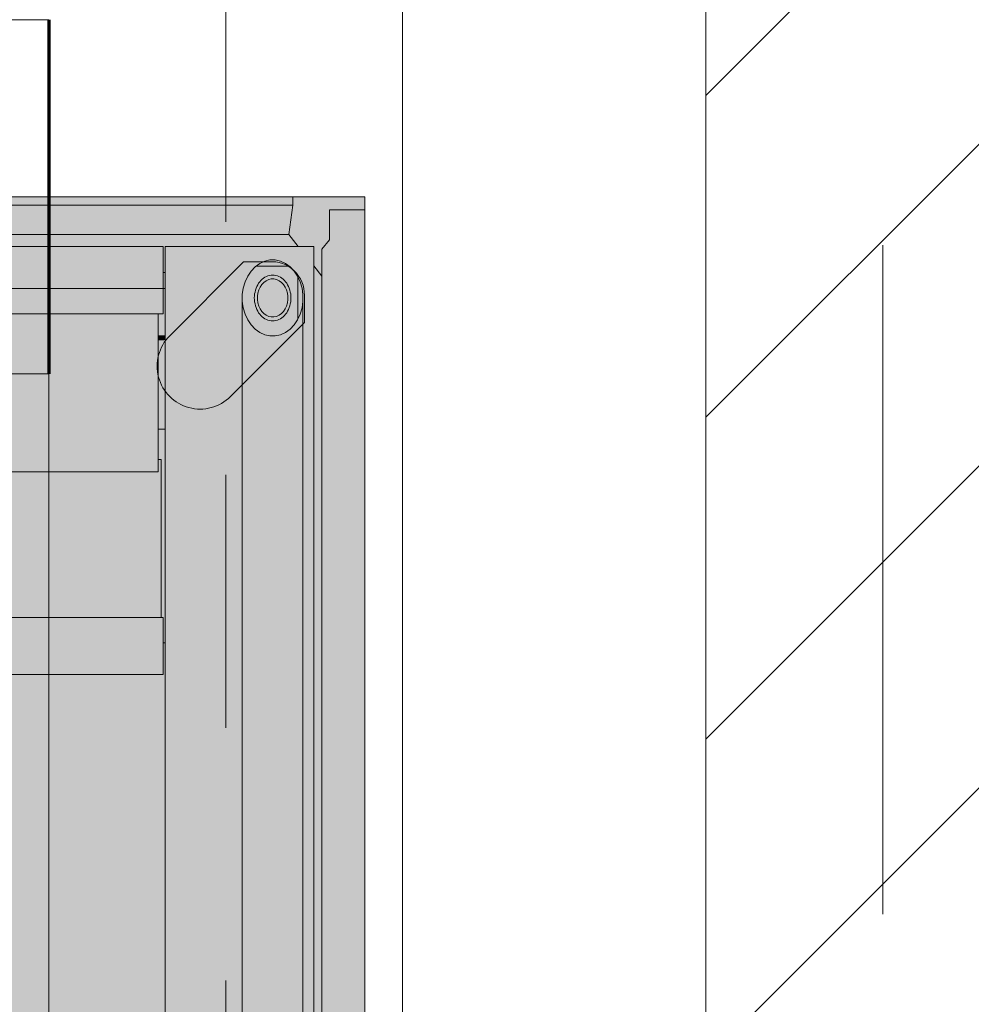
# Model space of a CAD drawing. Header units: metres. Extents: x -3.6 to 85.2, y -11 to 16.8.
# Tile 304 of 508: x 36.188 to 36.565, y 1.481 to 1.87. Entities that reach past the tile are written whole.
import ezdxf

# ---------------------------------------------------------------- set-up
doc = ezdxf.new("R2010")
doc.units = ezdxf.units.M
doc.header["$MEASUREMENT"] = 0
for name, pattern in [('Achse', [0.2, 0.1, -0.05, 0, -0.05]), ('Strichlinie doppelt', [0.546806, 0.264583, -0.105833, 0.070556, -0.105833]), ('Wipeout_Contour', [1, 0, -1])]:
    doc.linetypes.add(name, pattern=pattern)
for name, color, linetype in [('451 - Universal.Achsen Raster', 7, 'Continuous'), ('605 - Struktur.Wand Innen', 7, 'Continuous'), ('653 - Abdeckung.TB Verkofferung', 7, 'Continuous'), ('Neubau_612 - Struktur.Stahlbau', 7, 'Continuous'), ('Neubau_701 - Einrichtung.Möbel', 7, 'Continuous')]:
    doc.layers.add(name, color=color, linetype=linetype)

msp = doc.modelspace()

# ---------------------------------------------------------------- hatches: boundary and pattern name
at = {"layer": '653 - Abdeckung.TB Verkofferung', "linetype": 'Continuous', "lineweight": 0, "true_color": 0x1c1c1c}
msp.add_hatch(color=250, dxfattribs=at).paths.add_polyline_path([(35.49908, 1.79998), (36.32503, 1.79998), (36.32503, 0.79998), (35.49908, 0.79998)])
at = {"layer": '653 - Abdeckung.TB Verkofferung', "linetype": 'Continuous', "lineweight": 13, "true_color": 0x737373}
msp.add_hatch(color=8, dxfattribs=at).paths.add_polyline_path([(36.24781, 1.74499), (36.27707, 1.77425), (36.28713, 1.77425, -0.442652), (36.30111, 1.76094), (36.30111, 1.75021), (36.27185, 1.72095, -1)])
at = {"layer": 'Neubau_701 - Einrichtung.Möbel', "linetype": 'Continuous', "lineweight": 0, "true_color": 0x3a3a3a}
for points in [[(36.29655, 1.79998), (35.54508, 1.79998), (35.54508, 1.79658), (36.29655, 1.79658)], [(36.29655, 1.79658), (35.54508, 1.79658), (35.54671, 1.78499), (36.29492, 1.78499)], [(36.31103, 1.79472), (36.31103, 1.78296), (36.30802, 1.7792), (36.30802, 1.27532), (36.32503, 1.27532), (36.32503, 1.79472)], [(36.29869, 1.78027), (36.29492, 1.78499), (35.54671, 1.78499), (35.54294, 1.78027), (35.59561, 1.78027), (35.59561, 1.76994), (35.59636, 1.76994), (35.59636, 1.78027), (36.24527, 1.78027), (36.24527, 1.76994), (36.24602, 1.76994), (36.24602, 1.78027)], [(35.59636, 1.78027), (35.59636, 1.76369), (36.24527, 1.76369), (36.24527, 1.78027)], [(36.2896, 1.77495), (36.2875, 1.77495), (36.28543, 1.77449), (36.28345, 1.7736), (36.28186, 1.77245), (36.29523, 1.77245), (36.29364, 1.7736), (36.29167, 1.77449)], [(36.30802, 1.7686), (36.30481, 1.77262), (36.30481, 0.82734), (36.30802, 0.83137), (36.30802, 1.26795), (36.30858, 1.26795), (36.30858, 1.26932), (36.30775, 1.2695), (36.30775, 1.27141), (36.30858, 1.27122), (36.30858, 1.27532), (36.30802, 1.27532), (36.30802, 1.30446), (36.30775, 1.3044), (36.30775, 1.3063), (36.30802, 1.30636)], [(36.24602, 1.76994), (36.24527, 1.76994), (36.24527, 1.76369), (36.24602, 1.76369)], [(36.29947, 1.7663), (36.29855, 1.76829), (36.29855, 1.75157), (36.29947, 1.75356), (36.30019, 1.75603), (36.30055, 1.75862), (36.30055, 1.76125), (36.30019, 1.76383)], [(36.29011, 1.76721), (36.28907, 1.76744), (36.28802, 1.76744), (36.28699, 1.76721), (36.286, 1.76676), (36.28509, 1.76611), (36.28428, 1.76526), (36.28361, 1.76426), (36.28308, 1.76312), (36.28272, 1.76188), (36.28254, 1.76059), (36.28254, 1.75928), (36.28272, 1.75798), (36.28308, 1.75675), (36.28361, 1.75561), (36.28428, 1.7546), (36.28509, 1.75376), (36.286, 1.7531), (36.28699, 1.75265), (36.28802, 1.75242), (36.28907, 1.75242), (36.29011, 1.75265), (36.29109, 1.7531), (36.292, 1.75376), (36.29281, 1.7546), (36.29348, 1.75561), (36.29401, 1.75675), (36.29437, 1.75798), (36.29455, 1.75928), (36.29455, 1.76059), (36.29437, 1.76188), (36.29401, 1.76312), (36.29348, 1.76426), (36.29281, 1.76526), (36.292, 1.76611), (36.29109, 1.76676)], [(35.59636, 1.75367), (36.24527, 1.75367), (36.24527, 1.76369), (35.59636, 1.76369)], [(36.24602, 1.76369), (36.24527, 1.76369), (36.24527, 1.75367), (36.24325, 1.75367), (36.24325, 1.74491), (36.24602, 1.74491)], [(36.30055, 1.75862), (36.30019, 1.75603), (36.29947, 1.75356), (36.29842, 1.75128), (36.29707, 1.74927), (36.29546, 1.74758), (36.29364, 1.74627), (36.29167, 1.74537), (36.2896, 1.74491), (36.2875, 1.74491), (36.28543, 1.74537), (36.28345, 1.74627), (36.28163, 1.74758), (36.28002, 1.74927), (36.27867, 1.75128), (36.27762, 1.75356), (36.2769, 1.75603), (36.27654, 1.75862), (36.27654, 0.84135), (36.2769, 0.84393), (36.27762, 0.8464), (36.27867, 0.84868), (36.28002, 0.85069), (36.28163, 0.85238), (36.28345, 0.8537), (36.28543, 0.85459), (36.2875, 0.85505), (36.2896, 0.85505), (36.29167, 0.85459), (36.29364, 0.8537), (36.29546, 0.85238), (36.29707, 0.85069), (36.29842, 0.84868), (36.29947, 0.8464), (36.30019, 0.84393), (36.30055, 0.84135)], [(36.24325, 1.75367), (35.59838, 1.75367), (35.59838, 1.6911), (36.24325, 1.6911)], [(36.24602, 1.74491), (36.24325, 1.74491), (36.24325, 1.74311), (36.24602, 1.74326)], [(36.24602, 1.74326), (36.24325, 1.74311), (36.24325, 1.70799), (36.24602, 1.70799)], [(36.24447, 1.6961), (36.24325, 1.6961), (36.24325, 1.6911), (35.59838, 1.6911), (35.59838, 1.6961), (35.59716, 1.6961), (35.59716, 1.63352), (36.24447, 1.63352)], [(35.59636, 1.63352), (35.59636, 1.611), (36.24527, 1.611), (36.24527, 1.63352)]]:
    msp.add_hatch(color=250, dxfattribs=at).paths.add_polyline_path(points)
h = msp.add_hatch(color=250, dxfattribs=at)
h.paths.add_polyline_path([(36.30481, 1.78027), (36.24602, 1.78027), (36.24602, 0.81969), (36.30481, 0.81969)])
h.paths.add_polyline_path([(36.2896, 1.77495), (36.29167, 1.77449), (36.29364, 1.7736), (36.29546, 1.77228), (36.29707, 1.77059), (36.29842, 1.76858), (36.29947, 1.7663), (36.30019, 1.76383), (36.30055, 1.76125), (36.30055, 0.83872), (36.30019, 0.83613), (36.29947, 0.83366), (36.29842, 0.83139), (36.29707, 0.82937), (36.29546, 0.82768), (36.29364, 0.82637), (36.29167, 0.82547), (36.2896, 0.82501), (36.2875, 0.82501), (36.28543, 0.82547), (36.28345, 0.82637), (36.28163, 0.82768), (36.28002, 0.82937), (36.27867, 0.83139), (36.27762, 0.83366), (36.2769, 0.83613), (36.27654, 0.83872), (36.27654, 1.76125), (36.2769, 1.76383), (36.27762, 1.7663), (36.27867, 1.76858), (36.28002, 1.77059), (36.28163, 1.77228), (36.28345, 1.7736), (36.28543, 1.77449), (36.2875, 1.77495)], flags=0)
h = msp.add_hatch(color=250, dxfattribs=at)
h.paths.add_polyline_path([(36.29523, 1.77245), (36.28186, 1.77245), (36.28163, 1.77228), (36.28002, 1.77059), (36.27867, 1.76858), (36.27762, 1.7663), (36.2769, 1.76383), (36.27654, 1.76125), (36.27654, 1.75862), (36.2769, 1.75603), (36.27762, 1.75356), (36.27867, 1.75128), (36.28002, 1.74927), (36.28163, 1.74758), (36.28345, 1.74627), (36.28543, 1.74537), (36.2875, 1.74491), (36.2896, 1.74491), (36.29167, 1.74537), (36.29364, 1.74627), (36.29546, 1.74758), (36.29707, 1.74927), (36.29842, 1.75128), (36.29855, 1.75157), (36.29855, 1.76829), (36.29842, 1.76858), (36.29707, 1.77059), (36.29546, 1.77228)])
h.paths.add_polyline_path([(36.28855, 1.76901), (36.28981, 1.76887), (36.29103, 1.76846), (36.29217, 1.76779), (36.29321, 1.76688), (36.2941, 1.76576), (36.29483, 1.76447), (36.29536, 1.76304), (36.29569, 1.76151), (36.2958, 1.75993), (36.29569, 1.75836), (36.29536, 1.75683), (36.29483, 1.7554), (36.2941, 1.7541), (36.29321, 1.75298), (36.29217, 1.75207), (36.29103, 1.75141), (36.28981, 1.751), (36.28855, 1.75086), (36.28729, 1.751), (36.28606, 1.75141), (36.28492, 1.75207), (36.28388, 1.75298), (36.28299, 1.7541), (36.28226, 1.7554), (36.28173, 1.75683), (36.2814, 1.75836), (36.28129, 1.75993), (36.2814, 1.76151), (36.28173, 1.76304), (36.28226, 1.76447), (36.28299, 1.76576), (36.28388, 1.76688), (36.28492, 1.76779), (36.28606, 1.76846), (36.28729, 1.76887)], flags=0)
h = msp.add_hatch(color=250, dxfattribs=at)
h.paths.add_polyline_path([(36.28855, 1.76901), (36.28729, 1.76887), (36.28606, 1.76846), (36.28492, 1.76779), (36.28388, 1.76688), (36.28299, 1.76576), (36.28226, 1.76447), (36.28173, 1.76304), (36.2814, 1.76151), (36.28129, 1.75993), (36.2814, 1.75836), (36.28173, 1.75683), (36.28226, 1.7554), (36.28299, 1.7541), (36.28388, 1.75298), (36.28492, 1.75207), (36.28606, 1.75141), (36.28729, 1.751), (36.28855, 1.75086), (36.28981, 1.751), (36.29103, 1.75141), (36.29217, 1.75207), (36.29321, 1.75298), (36.2941, 1.7541), (36.29483, 1.7554), (36.29536, 1.75683), (36.29569, 1.75836), (36.2958, 1.75993), (36.29569, 1.76151), (36.29536, 1.76304), (36.29483, 1.76447), (36.2941, 1.76576), (36.29321, 1.76688), (36.29217, 1.76779), (36.29103, 1.76846), (36.28981, 1.76887)])
h.paths.add_polyline_path([(36.28802, 1.76744), (36.28907, 1.76744), (36.29011, 1.76721), (36.29109, 1.76676), (36.292, 1.76611), (36.29281, 1.76526), (36.29348, 1.76426), (36.29401, 1.76312), (36.29437, 1.76188), (36.29455, 1.76059), (36.29455, 1.75928), (36.29437, 1.75798), (36.29401, 1.75675), (36.29348, 1.75561), (36.29281, 1.7546), (36.292, 1.75376), (36.29109, 1.7531), (36.29011, 1.75265), (36.28907, 1.75242), (36.28802, 1.75242), (36.28699, 1.75265), (36.286, 1.7531), (36.28509, 1.75376), (36.28428, 1.7546), (36.28361, 1.75561), (36.28308, 1.75675), (36.28272, 1.75798), (36.28254, 1.75928), (36.28254, 1.76059), (36.28272, 1.76188), (36.28308, 1.76312), (36.28361, 1.76426), (36.28428, 1.76526), (36.28509, 1.76611), (36.286, 1.76676), (36.28699, 1.76721)], flags=0)
h = msp.add_hatch(color=250, dxfattribs=at)
h.paths.add_polyline_path([(36.24527, 1.62351), (36.24527, 1.611), (35.59636, 1.611), (35.59636, 1.62351), (35.59561, 1.62351), (35.59561, 0.97645), (35.59636, 0.97645), (35.59636, 0.98897), (36.24527, 0.98897), (36.24527, 0.97645), (36.24602, 0.97645), (36.24602, 1.62351)])
h.paths.add_polyline_path([(35.66065, 1.10599), (35.66065, 1.49397), (36.18098, 1.49397), (36.18098, 1.10599)], flags=0)

# ---------------------------------------------------------------- linework, layer by layer
at = {"layer": '653 - Abdeckung.TB Verkofferung', "color": 1, "linetype": 'Continuous', "lineweight": 18, "flags": 128}
msp.add_lwpolyline([(35.49908, 1.79998), (36.32503, 1.79998), (36.32503, 0.79998), (35.49908, 0.79998)], close=True, dxfattribs=at)
msp.add_lwpolyline([(36.24781, 1.74499), (36.27707, 1.77425), (36.28713, 1.77425, -0.442652), (36.30111, 1.76094), (36.30111, 1.75021), (36.27185, 1.72095, -1)], format="xyb", close=True, dxfattribs=at)
at = {"layer": 'Neubau_612 - Struktur.Stahlbau', "color": 1, "linetype": 'Achse', "lineweight": 9}
for p, q in [((36.26999, 0.38998), (36.26999, 5.40998)), ((35.56999, 1.79998), (36.26999, 1.79998))]:
    msp.add_line(p, q, dxfattribs=at)
at = {"layer": 'Neubau_612 - Struktur.Stahlbau', "color": 1, "linetype": 'Continuous', "lineweight": 13}
for p, q in [((36.33999, 0.38998), (36.33999, 5.40998)), ((35.63999, 1.86998), (36.19999, 1.86998)), ((35.63999, 1.72998), (36.19999, 1.72998)), ((36.19999, 0.86998), (36.19999, 1.72998))]:
    msp.add_line(p, q, dxfattribs=at)
at = {"layer": 'Neubau_612 - Struktur.Stahlbau', "color": 1, "linetype": 'Continuous', "lineweight": 70}
msp.add_line((36.19999, 1.86998), (36.19999, 1.72998), dxfattribs=at)
at = {"layer": 'Neubau_701 - Einrichtung.Möbel', "color": 7, "linetype": 'Continuous', "lineweight": 13, "true_color": 0xebebeb}
for p, q in [((35.54508, 1.79998), (36.29655, 1.79998)), ((36.29655, 1.79658), (36.29655, 1.79998)), ((35.54508, 1.79658), (36.29655, 1.79658)), ((36.29655, 1.79658), (36.29492, 1.78499)), ((36.31103, 1.78296), (36.31103, 1.79472)), ((36.31103, 1.79472), (36.32503, 1.79472)), ((36.32503, 1.27532), (36.32503, 1.79472)), ((36.29492, 1.78499), (35.54671, 1.78499)), ((36.29869, 1.78027), (36.29492, 1.78499)), ((35.59636, 1.78027), (36.24527, 1.78027)), ((36.24527, 1.78027), (36.24527, 1.76369)), ((36.24602, 1.78027), (36.24602, 1.62351)), ((36.30481, 1.78027), (36.24602, 1.78027)), ((36.30481, 0.81969), (36.30481, 1.78027)), ((36.31103, 1.78296), (36.30802, 1.7792)), ((36.30802, 1.7792), (36.30802, 1.27532)), ((36.28002, 1.77059), (36.28163, 1.77228)), ((36.28163, 1.77228), (36.28345, 1.7736)), ((36.29523, 1.77245), (36.28186, 1.77245)), ((36.28345, 1.7736), (36.28543, 1.77449)), ((36.28543, 1.77449), (36.2875, 1.77495)), ((36.2875, 1.77495), (36.2896, 1.77495)), ((36.2896, 1.77495), (36.29167, 1.77449)), ((36.29167, 1.77449), (36.29364, 1.7736)), ((36.29364, 1.7736), (36.29546, 1.77228)), ((36.29546, 1.77228), (36.29707, 1.77059)), ((36.30802, 1.7686), (36.30481, 1.77262)), ((36.24602, 1.76994), (36.24527, 1.76994)), ((36.27762, 1.7663), (36.27867, 1.76858)), ((36.27867, 1.76858), (36.28002, 1.77059)), ((36.28549, 1.76812), (36.28492, 1.76779)), ((36.28606, 1.76846), (36.28549, 1.76812)), ((36.28668, 1.76866), (36.28606, 1.76846)), ((36.28729, 1.76887), (36.28668, 1.76866)), ((36.28792, 1.76894), (36.28729, 1.76887)), ((36.28855, 1.76901), (36.28792, 1.76894)), ((36.28918, 1.76894), (36.28855, 1.76901)), ((36.28981, 1.76887), (36.28918, 1.76894)), ((36.29042, 1.76866), (36.28981, 1.76887)), ((36.29103, 1.76846), (36.29042, 1.76866)), ((36.2916, 1.76812), (36.29103, 1.76846)), ((36.29217, 1.76779), (36.2916, 1.76812)), ((36.29707, 1.77059), (36.29842, 1.76858)), ((36.29842, 1.76858), (36.29947, 1.7663)), ((36.29855, 1.75157), (36.29855, 1.76829)), ((36.2769, 1.76383), (36.27762, 1.7663)), ((36.28226, 1.76447), (36.282, 1.76375)), ((36.28263, 1.76512), (36.28226, 1.76447)), ((36.28299, 1.76576), (36.28263, 1.76512)), ((36.28344, 1.76632), (36.28299, 1.76576)), ((36.28361, 1.76426), (36.28308, 1.76312)), ((36.28388, 1.76688), (36.28344, 1.76632)), ((36.28428, 1.76526), (36.28361, 1.76426)), ((36.2844, 1.76734), (36.28388, 1.76688)), ((36.28509, 1.76611), (36.28428, 1.76526)), ((36.28492, 1.76779), (36.2844, 1.76734)), ((36.286, 1.76676), (36.28509, 1.76611)), ((36.28699, 1.76721), (36.286, 1.76676)), ((36.28802, 1.76744), (36.28699, 1.76721)), ((36.28855, 1.76744), (36.28802, 1.76744)), ((36.28907, 1.76744), (36.28855, 1.76744)), ((36.29011, 1.76721), (36.28907, 1.76744)), ((36.29109, 1.76676), (36.29011, 1.76721)), ((36.292, 1.76611), (36.29109, 1.76676)), ((36.29281, 1.76526), (36.292, 1.76611)), ((36.29269, 1.76734), (36.29217, 1.76779)), ((36.29321, 1.76688), (36.29269, 1.76734)), ((36.29348, 1.76426), (36.29281, 1.76526)), ((36.29366, 1.76632), (36.29321, 1.76688)), ((36.29401, 1.76312), (36.29348, 1.76426)), ((36.2941, 1.76576), (36.29366, 1.76632)), ((36.29447, 1.76512), (36.2941, 1.76576)), ((36.29483, 1.76447), (36.29447, 1.76512)), ((36.2951, 1.76375), (36.29483, 1.76447)), ((36.29947, 1.7663), (36.30019, 1.76383)), ((36.24527, 1.76369), (35.59636, 1.76369)), ((36.24527, 1.76369), (36.24527, 1.75367)), ((36.24602, 1.76369), (36.24527, 1.76369)), ((36.27654, 1.76125), (36.2769, 1.76383)), ((36.27654, 1.75862), (36.27654, 1.76125)), ((36.28135, 1.76072), (36.28129, 1.75993)), ((36.2814, 1.76151), (36.28135, 1.76072)), ((36.28157, 1.76227), (36.2814, 1.76151)), ((36.28173, 1.76304), (36.28157, 1.76227)), ((36.282, 1.76375), (36.28173, 1.76304)), ((36.28272, 1.76188), (36.28254, 1.76059)), ((36.28254, 1.76059), (36.28254, 1.75928)), ((36.28308, 1.76312), (36.28272, 1.76188)), ((36.29437, 1.76188), (36.29401, 1.76312)), ((36.29455, 1.76059), (36.29437, 1.76188)), ((36.29455, 1.75928), (36.29455, 1.76059)), ((36.29536, 1.76304), (36.2951, 1.76375)), ((36.29553, 1.76227), (36.29536, 1.76304)), ((36.29569, 1.76151), (36.29553, 1.76227)), ((36.29575, 1.76072), (36.29569, 1.76151)), ((36.2958, 1.75993), (36.29575, 1.76072)), ((36.30019, 1.76383), (36.30055, 1.76125)), ((36.30055, 1.76125), (36.30055, 1.75862)), ((36.27654, 0.84135), (36.27654, 1.75862)), ((36.2769, 1.75603), (36.27654, 1.75862)), ((36.28129, 1.75993), (36.28135, 1.75914)), ((36.28135, 1.75914), (36.2814, 1.75836)), ((36.2814, 1.75836), (36.28157, 1.75759)), ((36.28157, 1.75759), (36.28173, 1.75683)), ((36.28173, 1.75683), (36.282, 1.75611)), ((36.28254, 1.75928), (36.28272, 1.75798)), ((36.28272, 1.75798), (36.28308, 1.75675)), ((36.28308, 1.75675), (36.28361, 1.75561)), ((36.29348, 1.75561), (36.29401, 1.75675)), ((36.29401, 1.75675), (36.29437, 1.75798)), ((36.29437, 1.75798), (36.29455, 1.75928)), ((36.2951, 1.75611), (36.29536, 1.75683)), ((36.29536, 1.75683), (36.29553, 1.75759)), ((36.29553, 1.75759), (36.29569, 1.75836)), ((36.29569, 1.75836), (36.29575, 1.75914)), ((36.29575, 1.75914), (36.2958, 1.75993)), ((36.30055, 1.75862), (36.30019, 1.75603)), ((36.30055, 1.75862), (36.30055, 0.84135)), ((36.24527, 1.75367), (35.59636, 1.75367)), ((36.24325, 1.75367), (36.24325, 1.6911)), ((36.27762, 1.75356), (36.2769, 1.75603)), ((36.27867, 1.75128), (36.27762, 1.75356)), ((36.282, 1.75611), (36.28226, 1.7554)), ((36.28226, 1.7554), (36.28263, 1.75475)), ((36.28263, 1.75475), (36.28299, 1.7541)), ((36.28299, 1.7541), (36.28344, 1.75354)), ((36.28344, 1.75354), (36.28388, 1.75298)), ((36.28361, 1.75561), (36.28428, 1.7546)), ((36.28388, 1.75298), (36.2844, 1.75253)), ((36.28428, 1.7546), (36.28509, 1.75376)), ((36.2844, 1.75253), (36.28492, 1.75207)), ((36.28509, 1.75376), (36.286, 1.7531)), ((36.286, 1.7531), (36.28699, 1.75265)), ((36.28699, 1.75265), (36.28802, 1.75242)), ((36.28802, 1.75242), (36.28907, 1.75242)), ((36.28907, 1.75242), (36.29011, 1.75265)), ((36.29011, 1.75265), (36.29109, 1.7531)), ((36.29109, 1.7531), (36.292, 1.75376)), ((36.292, 1.75376), (36.29281, 1.7546)), ((36.29217, 1.75207), (36.29269, 1.75253)), ((36.29269, 1.75253), (36.29321, 1.75298)), ((36.29281, 1.7546), (36.29348, 1.75561)), ((36.29321, 1.75298), (36.29366, 1.75354)), ((36.29366, 1.75354), (36.2941, 1.7541)), ((36.2941, 1.7541), (36.29447, 1.75475)), ((36.29447, 1.75475), (36.29483, 1.7554)), ((36.29483, 1.7554), (36.2951, 1.75611)), ((36.29947, 1.75356), (36.29842, 1.75128)), ((36.30019, 1.75603), (36.29947, 1.75356)), ((36.28002, 1.74927), (36.27867, 1.75128)), ((36.28163, 1.74758), (36.28002, 1.74927)), ((36.28492, 1.75207), (36.28549, 1.75174)), ((36.28549, 1.75174), (36.28606, 1.75141)), ((36.28606, 1.75141), (36.28668, 1.7512)), ((36.28668, 1.7512), (36.28729, 1.751)), ((36.28729, 1.751), (36.28792, 1.75093)), ((36.28792, 1.75093), (36.28855, 1.75086)), ((36.28855, 1.75086), (36.28918, 1.75093)), ((36.28918, 1.75093), (36.28981, 1.751)), ((36.28981, 1.751), (36.29042, 1.7512)), ((36.29042, 1.7512), (36.29103, 1.75141)), ((36.29103, 1.75141), (36.2916, 1.75174)), ((36.2916, 1.75174), (36.29217, 1.75207)), ((36.29707, 1.74927), (36.29546, 1.74758)), ((36.29842, 1.75128), (36.29707, 1.74927)), ((36.24602, 1.74491), (36.24325, 1.74491)), ((36.28345, 1.74627), (36.28163, 1.74758)), ((36.28543, 1.74537), (36.28345, 1.74627)), ((36.2875, 1.74491), (36.28543, 1.74537)), ((36.2896, 1.74491), (36.2875, 1.74491)), ((36.29167, 1.74537), (36.2896, 1.74491)), ((36.29364, 1.74627), (36.29167, 1.74537)), ((36.29546, 1.74758), (36.29364, 1.74627)), ((36.24602, 1.70799), (36.24325, 1.70799)), ((36.24447, 1.6961), (36.24325, 1.6961)), ((36.24447, 1.63352), (36.24447, 1.6961)), ((35.59838, 1.6911), (36.24325, 1.6911)), ((35.59636, 1.63352), (36.24527, 1.63352)), ((36.24527, 1.63352), (36.24527, 1.611)), ((36.24602, 1.62351), (36.24527, 1.62351)), ((36.24602, 0.97645), (36.24602, 1.62351)), ((36.24527, 1.611), (35.59636, 1.611))]:
    msp.add_line(p, q, dxfattribs=at)

# ---------------------------------------------------------------- wipeouts: each hides what was drawn before it
at = {"color": 254, "linetype": 'Wipeout_Contour', "lineweight": 0, "ltscale": 146.845863}
msp.add_wipeout([(36.59999, 5.09998), (36.45999, 5.09998), (36.45999, 0.69998), (36.59999, 0.69998)], dxfattribs=at).dxf.layer = '605 - Struktur.Wand Innen'

# ---------------------------------------------------------------- next in the draw order: hatches: boundary and pattern name
at = {"layer": '605 - Struktur.Wand Innen', "linetype": 'Continuous', "lineweight": 0, "true_color": 0x000000}
h = msp.add_hatch(dxfattribs=at)
h.set_pattern_fill('MW_Ziegel_0001', color=18, style=0, pattern_type=2)
h.set_pattern_definition([(45, (0, 0), (-0.0636396, 0.0636396), [])])
h.paths.add_polyline_path([(36.59999, 5.09998), (36.45999, 5.09998), (36.45999, 0.69998), (36.59999, 0.69998)])

# ---------------------------------------------------------------- next in the draw order: linework, layer by layer
at = {"layer": '451 - Universal.Achsen Raster', "color": 160, "linetype": 'Strichlinie doppelt', "lineweight": 9, "true_color": 0x3232ff}
msp.add_line((36.52999, -10.585), (36.52999, 16.355), dxfattribs=at)
at = {"layer": '605 - Struktur.Wand Innen', "color": 7, "linetype": 'Continuous', "lineweight": 18, "flags": 128}
msp.add_lwpolyline([(36.45999, 5.09998), (36.45999, 0.69998)], dxfattribs=at)

doc.saveas('drawing.dxf')
